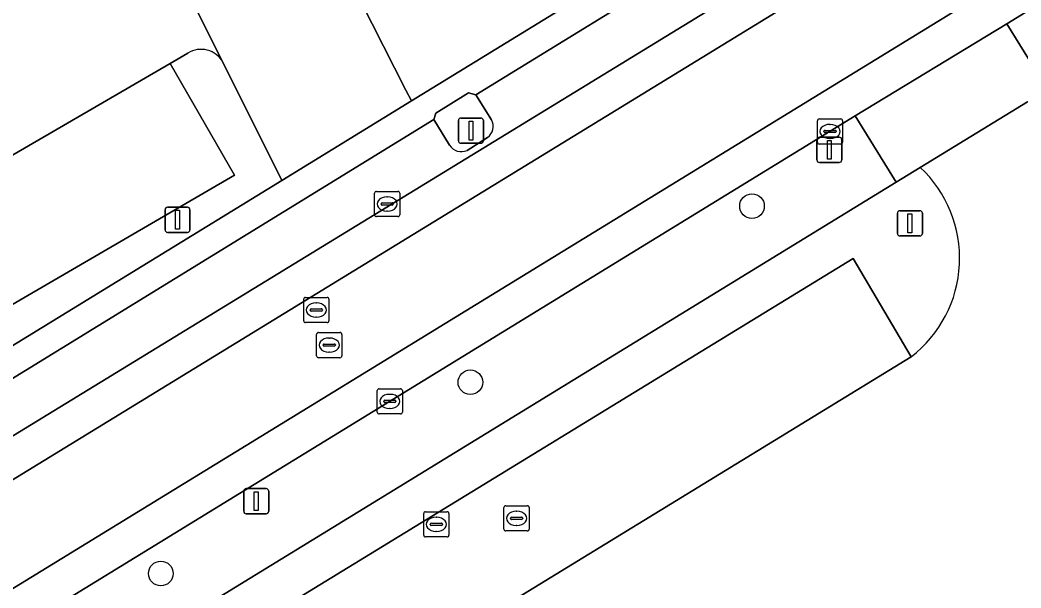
# Model space of a CAD drawing. Extents: x 158455 to 159797, y 387218 to 388672.
# Drawn here: x 159060.22 to 159099.92, y 387494.14 to 387516.68 of the extents above; entities that cross this region are included whole.
import ezdxf

# ---------------------------------------------------------------- set-up
doc = ezdxf.new("R2010")
doc.units = 0
for name, color, linetype in [('IMGEO_Boom', 7, 'Continuous'), ('IMGEO_Erf', 7, 'Continuous'), ('IMGEO_Groenvoorziening', 7, 'Continuous'), ('IMGEO_Haag', 7, 'Continuous'), ('IMGEO_Kolk', 7, 'Continuous'), ('IMGEO_Lichtmast', 7, 'Continuous'), ('IMGEO_Parkeervlak_open', 7, 'Continuous'), ('IMGEO_Rijbaan_lokaal_gesloten', 7, 'Continuous'), ('IMGEO_Rijbaan_lokaal_open', 7, 'Continuous'), ('IMGEO_Rioolput', 7, 'Continuous'), ('IMGEO_Voetpad_open', 7, 'Continuous')]:
    doc.layers.add(name, color=color, linetype=linetype)

msp = doc.modelspace()

# ---------------------------------------------------------------- linework, layer by layer
at = {"layer": 'IMGEO_Boom'}
for centre in [(159089.254, 387509.297), (159078.084, 387502.307), (159065.805, 387494.714)]:
    msp.add_circle(centre, 0.489, dxfattribs=at)
at = {"layer": 'IMGEO_Erf'}
for points in [[(159073.295, 387518.294), (159075.522, 387513.904), (159075.753, 387513.481), (159123.804, 387542.953), (159124.32, 387544.942), (159122.765, 387547.967), (159083.772, 387623.807), (159062.271, 387612.98)], [(159068.262, 387515.015), (159064.842, 387521.858)], [(159031.697, 387494.613), (159033.15, 387495.414), (159046.038, 387502.894), (159046.635, 387503.296), (159046.617, 387503.587), (159066.169, 387514.952), (159066.879, 387515.367)], [(159100.182, 387513.436), (159095.93, 387510.833)], [(159095.568, 387503.318), (159090.153, 387500), (159074.527, 387490.425), (159084.805, 387472.576), (159078.647, 387469.01), (159068.5, 387486.719), (159068.341, 387486.542), (159068.237, 387486.362), (159068.177, 387486.19), (159068.151, 387486.049), (159068.145, 387485.907), (159068.154, 387485.791), (159068.184, 387485.646), (159068.255, 387485.463), (159080.606, 387464.071), (159078.689, 387462.941), (159079.733, 387461.119), (159081.708, 387462.172), (159084.568, 387457.091), (159114.05, 387405.783)]]:
    msp.add_lwpolyline(points, dxfattribs=at)
for centre, radius, start, end in [((159067.406, 387514.544), 0.977, 28.8093, 122.6313), ((159092.553, 387507.229), 4.938, 307.6225, 46.8619)]:
    msp.add_arc(centre, radius, start, end, dxfattribs=at)
at = {"layer": 'IMGEO_Groenvoorziening'}
for points in [[(159066.879, 387515.367), (159066.169, 387514.952), (159068.733, 387510.521), (159050.633, 387500), (159049.19, 387499.161), (159048.702, 387500), (159046.617, 387503.587), (159046.635, 387503.296), (159046.038, 387502.894), (159048.57, 387498.64), (159035.765, 387490.925), (159033.15, 387495.414), (159031.697, 387494.613)], [(159047.435, 387496.111), (159070.598, 387510.318), (159068.262, 387515.015)], [(159095.93, 387510.833), (159094.978, 387510.25), (159062.862, 387490.543), (159078.689, 387462.941), (159080.606, 387464.071), (159068.255, 387485.463)], [(159068.255, 387485.463), (159068.041, 387485.341), (159065.322, 387490.235), (159068.57, 387492.093), (159093.263, 387507.215), (159095.568, 387503.318)]]:
    msp.add_lwpolyline(points, dxfattribs=at)
for centre, radius, start, end in [((159067.406, 387514.544), 0.977, 28.8093, 122.6313), ((159092.553, 387507.229), 4.938, 307.6225, 46.8619)]:
    msp.add_arc(centre, radius, start, end, dxfattribs=at)
at = {"layer": 'IMGEO_Haag'}
for points in [[(159095.93, 387510.833), (159094.978, 387510.25), (159062.862, 387490.543), (159078.689, 387462.941), (159080.606, 387464.071), (159068.255, 387485.463)], [(159068.255, 387485.463), (159068.041, 387485.341), (159065.322, 387490.235), (159068.57, 387492.093), (159093.263, 387507.215), (159095.568, 387503.318)]]:
    msp.add_lwpolyline(points, dxfattribs=at)
msp.add_arc((159092.553, 387507.229), 4.938, 307.6225, 46.8619, dxfattribs=at)
at = {"layer": 'IMGEO_Kolk'}
for p, q in [((159091.923, 387512.76), (159092.775, 387512.76)), ((159091.848, 387511.834), (159091.848, 387512.686)), ((159092.336, 387512.54), (159092.361, 387512.54)), ((159092.849, 387512.686), (159092.849, 387511.834)), ((159092.107, 387512.254), (159092.107, 387512.266)), ((159092.545, 387512.217), (159092.147, 387512.217)), ((159092.15, 387512.303), (159092.548, 387512.303)), ((159092.359, 387511.98), (159092.334, 387511.98)), ((159092.591, 387512.266), (159092.591, 387512.254)), ((159092.775, 387511.76), (159091.923, 387511.76)), ((159074.283, 387508.956), (159074.283, 387509.808)), ((159074.358, 387509.882), (159075.21, 387509.882)), ((159074.771, 387509.662), (159074.796, 387509.662)), ((159075.284, 387509.808), (159075.284, 387508.956)), ((159074.542, 387509.376), (159074.542, 387509.388)), ((159074.98, 387509.339), (159074.582, 387509.339)), ((159074.585, 387509.425), (159074.983, 387509.425)), ((159075.026, 387509.388), (159075.026, 387509.376)), ((159075.21, 387508.882), (159074.358, 387508.882)), ((159074.794, 387509.102), (159074.769, 387509.102)), ((159074.461, 387502.047), (159075.313, 387502.047)), ((159074.386, 387501.121), (159074.386, 387501.973)), ((159074.874, 387501.827), (159074.899, 387501.827)), ((159075.387, 387501.973), (159075.387, 387501.121)), ((159074.645, 387501.541), (159074.645, 387501.553)), ((159075.083, 387501.504), (159074.685, 387501.504)), ((159074.688, 387501.59), (159075.086, 387501.59)), ((159074.897, 387501.267), (159074.872, 387501.267)), ((159075.129, 387501.553), (159075.129, 387501.541)), ((159075.313, 387501.047), (159074.461, 387501.047))]:
    msp.add_line(p, q, dxfattribs=at)
for points in [[(159091.923, 387512.76), (159092.775, 387512.76)], [(159091.848, 387511.834), (159091.848, 387512.686)], [(159092.849, 387512.686), (159092.849, 387511.834)], [(159092.775, 387511.76), (159091.923, 387511.76)], [(159074.283, 387508.956), (159074.283, 387509.808)], [(159074.358, 387509.882), (159075.21, 387509.882)], [(159075.284, 387509.808), (159075.284, 387508.956)], [(159075.21, 387508.882), (159074.358, 387508.882)], [(159074.461, 387502.047), (159075.313, 387502.047)], [(159074.386, 387501.121), (159074.386, 387501.973)], [(159075.387, 387501.973), (159075.387, 387501.121)], [(159075.313, 387501.047), (159074.461, 387501.047)]]:
    msp.add_lwpolyline(points, dxfattribs=at)
for centre, radius, start, end in [((159091.925, 387512.684), 0.0765, 91.552, 178.448), ((159091.925, 387512.684), 0.0765, 91.552, 178.448), ((159092.773, 387512.684), 0.0765, 1.552, 88.448), ((159092.773, 387512.684), 0.0765, 1.552, 88.448), ((159092.147, 387512.263), 0.0403, 85.8775, 175.7526), ((159092.144, 387512.253), 0.0366, 178.938, 274.7102), ((159092.548, 387512.26), 0.043, 264.8664, 352.4533), ((159092.552, 387512.265), 0.0386, 1.7309, 96.639), ((159091.925, 387511.836), 0.0765, 181.552, 268.448), ((159091.925, 387511.836), 0.0765, 181.552, 268.448), ((159092.773, 387511.836), 0.0765, 271.552, 358.448), ((159092.773, 387511.836), 0.0765, 271.552, 358.448), ((159074.36, 387509.806), 0.0765, 91.552, 178.448), ((159074.36, 387509.806), 0.0765, 91.552, 178.448), ((159075.208, 387509.806), 0.0765, 1.552, 88.448), ((159075.208, 387509.806), 0.0765, 1.552, 88.448), ((159074.582, 387509.385), 0.0403, 85.8775, 175.7526), ((159074.579, 387509.375), 0.0366, 178.938, 274.7102), ((159074.983, 387509.382), 0.043, 264.8664, 352.4533), ((159074.987, 387509.387), 0.0386, 1.7309, 96.639), ((159074.36, 387508.958), 0.0765, 181.552, 268.448), ((159074.36, 387508.958), 0.0765, 181.552, 268.448), ((159075.208, 387508.958), 0.0765, 271.552, 358.448), ((159075.208, 387508.958), 0.0765, 271.552, 358.448), ((159074.463, 387501.971), 0.0765, 91.552, 178.448), ((159074.463, 387501.971), 0.0765, 91.552, 178.448), ((159075.311, 387501.971), 0.0765, 1.552, 88.448), ((159075.311, 387501.971), 0.0765, 1.552, 88.448), ((159074.685, 387501.55), 0.0403, 85.8775, 175.7526), ((159074.682, 387501.54), 0.0366, 178.938, 274.7102), ((159075.086, 387501.547), 0.043, 264.8664, 352.4533), ((159075.09, 387501.552), 0.0386, 1.7309, 96.639), ((159074.463, 387501.123), 0.0765, 181.552, 268.448), ((159074.463, 387501.123), 0.0765, 181.552, 268.448), ((159075.311, 387501.123), 0.0765, 271.552, 358.448), ((159075.311, 387501.123), 0.0765, 271.552, 358.448)]:
    msp.add_arc(centre, radius, start, end, dxfattribs=at)
for centre, major_axis, ratio, start_param, end_param in [((159092.335, 387512.26), (-0.387, 0.002), 0.722429, 4.712389, 7.853982), ((159092.36, 387512.26), (-0.39, 0.002), 0.717154, 1.570796, 4.712389), ((159074.77, 387509.382), (-0.387, 0.002), 0.722429, 4.712389, 7.853982), ((159074.795, 387509.382), (-0.39, 0.002), 0.717154, 1.570796, 4.712389), ((159074.873, 387501.547), (-0.387, 0.002), 0.722429, 4.712389, 7.853982), ((159074.898, 387501.547), (-0.39, 0.002), 0.717154, 1.570796, 4.712389)]:
    msp.add_ellipse(centre, major_axis=major_axis, ratio=ratio, start_param=start_param, end_param=end_param, dxfattribs=at)
at = {"layer": 'IMGEO_Lichtmast'}
for p, q in [((159077.709, 387512.794), (159078.499, 387512.794)), ((159078.499, 387512.794), (159077.709, 387512.794)), ((159077.609, 387511.894), (159077.609, 387512.694)), ((159077.609, 387512.694), (159077.609, 387511.894)), ((159078.599, 387512.694), (159078.599, 387511.894)), ((159078.599, 387511.894), (159078.599, 387512.694)), ((159091.927, 387512.031), (159092.717, 387512.031)), ((159092.717, 387512.031), (159091.927, 387512.031)), ((159078.499, 387511.794), (159077.709, 387511.794)), ((159077.709, 387511.794), (159078.499, 387511.794)), ((159091.827, 387511.131), (159091.827, 387511.931)), ((159091.827, 387511.931), (159091.827, 387511.131)), ((159092.817, 387511.931), (159092.817, 387511.131)), ((159092.817, 387511.131), (159092.817, 387511.931)), ((159092.717, 387511.031), (159091.927, 387511.031)), ((159091.927, 387511.031), (159092.717, 387511.031)), ((159066.07, 387509.255), (159066.86, 387509.255)), ((159066.86, 387509.255), (159066.07, 387509.255)), ((159065.97, 387508.355), (159065.97, 387509.155)), ((159065.97, 387509.155), (159065.97, 387508.355)), ((159066.96, 387509.155), (159066.96, 387508.355)), ((159066.96, 387508.355), (159066.96, 387509.155)), ((159095.022, 387508.212), (159095.022, 387509.012)), ((159095.022, 387509.012), (159095.022, 387508.212)), ((159095.122, 387509.112), (159095.912, 387509.112)), ((159095.912, 387509.112), (159095.122, 387509.112)), ((159096.012, 387509.012), (159096.012, 387508.212)), ((159096.012, 387508.212), (159096.012, 387509.012)), ((159066.86, 387508.255), (159066.07, 387508.255)), ((159066.07, 387508.255), (159066.86, 387508.255)), ((159095.912, 387508.112), (159095.122, 387508.112)), ((159095.122, 387508.112), (159095.912, 387508.112)), ((159069.192, 387498.085), (159069.982, 387498.085)), ((159069.982, 387498.085), (159069.192, 387498.085)), ((159069.092, 387497.185), (159069.092, 387497.985)), ((159069.092, 387497.985), (159069.092, 387497.185)), ((159070.082, 387497.985), (159070.082, 387497.185)), ((159070.082, 387497.185), (159070.082, 387497.985)), ((159069.982, 387497.085), (159069.192, 387497.085)), ((159069.192, 387497.085), (159069.982, 387497.085))]:
    msp.add_line(p, q, dxfattribs=at)
for points in [[(159078.029, 387512.669), (159078.179, 387512.669), (159078.179, 387511.919), (159078.029, 387511.919), (159078.029, 387512.669)], [(159092.247, 387511.906), (159092.397, 387511.906), (159092.397, 387511.156), (159092.247, 387511.156), (159092.247, 387511.906)], [(159066.39, 387509.13), (159066.54, 387509.13), (159066.54, 387508.38), (159066.39, 387508.38), (159066.39, 387509.13)], [(159095.442, 387508.987), (159095.592, 387508.987), (159095.592, 387508.237), (159095.442, 387508.237), (159095.442, 387508.987)], [(159069.512, 387497.96), (159069.662, 387497.96), (159069.662, 387497.21), (159069.512, 387497.21), (159069.512, 387497.96)]]:
    msp.add_lwpolyline(points, dxfattribs=at)
for centre, start, end in [((159077.709, 387512.694), 90, 180), ((159077.709, 387512.694), 90, 180), ((159078.499, 387512.694), 0, 90), ((159078.499, 387512.694), 360, 90), ((159091.927, 387511.931), 90, 180), ((159091.927, 387511.931), 90, 180), ((159092.717, 387511.931), 0, 90), ((159092.717, 387511.931), 360, 90), ((159077.709, 387511.894), 180, 270), ((159077.709, 387511.894), 180, 270), ((159078.499, 387511.894), 270, 0), ((159078.499, 387511.894), 270, 0), ((159091.927, 387511.131), 180, 270), ((159091.927, 387511.131), 180, 270), ((159092.717, 387511.131), 270, 0), ((159092.717, 387511.131), 270, 0), ((159066.07, 387509.155), 90, 180), ((159066.07, 387509.155), 90, 180), ((159066.86, 387509.155), 0, 90), ((159066.86, 387509.155), 360, 90), ((159095.122, 387509.012), 90, 180), ((159095.122, 387509.012), 90, 180), ((159095.912, 387509.012), 0, 90), ((159095.912, 387509.012), 360, 90), ((159066.07, 387508.355), 180, 270), ((159066.07, 387508.355), 180, 270), ((159066.86, 387508.355), 270, 0), ((159066.86, 387508.355), 270, 0), ((159095.122, 387508.212), 180, 270), ((159095.122, 387508.212), 180, 270), ((159095.912, 387508.212), 270, 0), ((159095.912, 387508.212), 270, 0), ((159069.192, 387497.985), 90, 180), ((159069.192, 387497.985), 90, 180), ((159069.982, 387497.985), 0, 90), ((159069.982, 387497.985), 360, 90), ((159069.192, 387497.185), 180, 270), ((159069.192, 387497.185), 180, 270), ((159069.982, 387497.185), 270, 0), ((159069.982, 387497.185), 270, 0)]:
    msp.add_arc(centre, 0.1, start, end, dxfattribs=at)
at = {"layer": 'IMGEO_Parkeervlak_open'}
for points in [[(159027.513, 387481.181), (159026.877, 387482.18), (159024.963, 387481.026), (159023.269, 387479.962), (159018.035, 387476.998), (159017.182, 387476.601), (159018.053, 387474.867), (159023.896, 387478.124), (159121.481, 387537.858)], [(159097.221, 387523.944), (159096.578, 387524.947), (159078.298, 387513.713), (159078.92, 387512.717)], [(159077.255, 387511.716), (159076.632, 387512.734), (159054.492, 387499.126), (159055.103, 387498.135)], [(159078.762, 387512.025), (159077.95, 387511.506)]]:
    msp.add_lwpolyline(points, dxfattribs=at)
for points in [[(159066.169, 387514.952), (159046.617, 387503.587), (159048.702, 387500), (159049.19, 387499.161), (159050.633, 387500), (159068.733, 387510.521)], [(159074.186, 387491.018), (159074.527, 387490.425), (159090.153, 387500), (159095.568, 387503.318), (159093.263, 387507.215), (159068.57, 387492.093), (159070.464, 387488.883)]]:
    msp.add_lwpolyline(points, close=True, dxfattribs=at)
for centre, radius, start, end in [((159078.465, 387512.457), 0.524, 304.4987, 29.7783), ((159077.727, 387512.023), 0.563, 213.0258, 293.349)]:
    msp.add_arc(centre, radius, start, end, dxfattribs=at)
at = {"layer": 'IMGEO_Rijbaan_lokaal_gesloten'}
for points in [[(159133.229, 387549.041), (159131.804, 387548.467), (159132.872, 387546.133), (159133.561, 387544.061), (159133.59, 387542.706), (159133.317, 387541.303), (159132.756, 387539.948), (159131.877, 387538.704), (159130.75, 387537.685), (159126.453, 387534.93), (159019.808, 387469.507), (159020.676, 387468.281), (159024.359, 387470.558), (159047.885, 387485.004), (159051.33, 387487.098), (159060.651, 387492.816), (159093.351, 387512.877)], [(159019.808, 387469.507), (159126.453, 387534.93), (159130.75, 387537.685), (159131.877, 387538.704), (159132.756, 387539.948), (159133.317, 387541.303), (159133.59, 387542.706), (159133.561, 387544.061), (159132.872, 387546.133), (159131.804, 387548.467), (159128.209, 387547.02), (159128.678, 387545.688), (159128.83, 387544.305), (159128.794, 387543.65), (159128.698, 387543.022), (159128.387, 387541.954), (159128.138, 387541.384), (159127.481, 387540.337), (159126.573, 387539.372), (159125.668, 387538.733), (159024.654, 387476.829)], [(159008.396, 387469.517), (159010.601, 387470.186), (159013.378, 387471.157), (159016.309, 387472.364), (159018.744, 387473.535), (159024.654, 387476.829), (159125.668, 387538.733), (159126.573, 387539.372), (159127.481, 387540.337), (159128.138, 387541.384), (159128.387, 387541.954), (159128.698, 387543.022), (159128.794, 387543.65), (159128.83, 387544.305), (159128.678, 387545.688), (159128.209, 387547.02), (159126.829, 387546.593), (159126.933, 387546.399)], [(159124.964, 387539.982), (159121.878, 387538.085), (159121.481, 387537.858), (159023.896, 387478.124), (159018.053, 387474.867)], [(159093.351, 387512.877), (159099.356, 387516.529), (159126.181, 387533.011), (159127.42, 387533.785)]]:
    msp.add_lwpolyline(points, dxfattribs=at)
at = {"layer": 'IMGEO_Rijbaan_lokaal_open'}
msp.add_lwpolyline([(159060.432, 387563.065), (159047.502, 387556.627), (159048.758, 387554.057), (159064.471, 387522.54), (159064.805, 387521.931), (159064.842, 387521.858), (159068.262, 387515.015), (159070.598, 387510.318), (159075.753, 387513.481), (159075.522, 387513.904), (159073.295, 387518.294)], dxfattribs=at)
at = {"layer": 'IMGEO_Rioolput'}
for p, q in [((159071.471, 387504.749), (159071.471, 387505.601)), ((159071.546, 387505.675), (159072.398, 387505.675)), ((159072.472, 387505.601), (159072.472, 387504.749)), ((159071.773, 387505.218), (159072.171, 387505.218)), ((159071.959, 387505.455), (159071.984, 387505.455)), ((159071.73, 387505.169), (159071.73, 387505.181)), ((159072.168, 387505.132), (159071.77, 387505.132)), ((159071.982, 387504.895), (159071.957, 387504.895)), ((159072.214, 387505.181), (159072.214, 387505.169)), ((159072.398, 387504.675), (159071.546, 387504.675)), ((159071.984, 387503.355), (159071.984, 387504.207)), ((159072.059, 387504.281), (159072.911, 387504.281)), ((159072.472, 387504.061), (159072.497, 387504.061)), ((159072.985, 387504.207), (159072.985, 387503.355)), ((159072.243, 387503.775), (159072.243, 387503.787)), ((159072.681, 387503.738), (159072.283, 387503.738)), ((159072.286, 387503.824), (159072.684, 387503.824)), ((159072.727, 387503.787), (159072.727, 387503.775)), ((159072.911, 387503.281), (159072.059, 387503.281)), ((159072.495, 387503.501), (159072.47, 387503.501)), ((159079.415, 387496.48), (159079.415, 387497.332)), ((159079.49, 387497.406), (159080.342, 387497.406)), ((159080.416, 387497.332), (159080.416, 387496.48)), ((159076.233, 387496.242), (159076.233, 387497.094)), ((159076.308, 387497.168), (159077.16, 387497.168)), ((159076.721, 387496.948), (159076.746, 387496.948)), ((159077.234, 387497.094), (159077.234, 387496.242)), ((159079.674, 387496.9), (159079.674, 387496.912)), ((159080.112, 387496.863), (159079.714, 387496.863)), ((159079.717, 387496.949), (159080.115, 387496.949)), ((159079.903, 387497.186), (159079.928, 387497.186)), ((159080.158, 387496.912), (159080.158, 387496.9)), ((159076.492, 387496.662), (159076.492, 387496.674)), ((159076.93, 387496.625), (159076.532, 387496.625)), ((159076.535, 387496.711), (159076.933, 387496.711)), ((159076.976, 387496.674), (159076.976, 387496.662)), ((159079.926, 387496.626), (159079.901, 387496.626)), ((159077.16, 387496.168), (159076.308, 387496.168)), ((159076.744, 387496.388), (159076.719, 387496.388)), ((159080.342, 387496.406), (159079.49, 387496.406))]:
    msp.add_line(p, q, dxfattribs=at)
for points in [[(159071.471, 387504.749), (159071.471, 387505.601)], [(159071.546, 387505.675), (159072.398, 387505.675)], [(159072.472, 387505.601), (159072.472, 387504.749)], [(159072.398, 387504.675), (159071.546, 387504.675)], [(159071.984, 387503.355), (159071.984, 387504.207)], [(159072.059, 387504.281), (159072.911, 387504.281)], [(159072.985, 387504.207), (159072.985, 387503.355)], [(159072.911, 387503.281), (159072.059, 387503.281)], [(159079.415, 387496.48), (159079.415, 387497.332)], [(159079.49, 387497.406), (159080.342, 387497.406)], [(159080.416, 387497.332), (159080.416, 387496.48)], [(159076.233, 387496.242), (159076.233, 387497.094)], [(159076.308, 387497.168), (159077.16, 387497.168)], [(159077.234, 387497.094), (159077.234, 387496.242)], [(159077.16, 387496.168), (159076.308, 387496.168)], [(159080.342, 387496.406), (159079.49, 387496.406)]]:
    msp.add_lwpolyline(points, dxfattribs=at)
for centre, radius, start, end in [((159071.548, 387505.599), 0.0765, 91.552, 178.448), ((159071.548, 387505.599), 0.0765, 91.552, 178.448), ((159072.396, 387505.599), 0.0765, 1.552, 88.448), ((159072.396, 387505.599), 0.0765, 1.552, 88.448), ((159071.77, 387505.178), 0.0403, 85.8775, 175.7526), ((159072.175, 387505.18), 0.0386, 1.7309, 96.639), ((159071.767, 387505.168), 0.0366, 178.938, 274.7102), ((159072.171, 387505.175), 0.043, 264.8664, 352.4533), ((159071.548, 387504.751), 0.0765, 181.552, 268.448), ((159071.548, 387504.751), 0.0765, 181.552, 268.448), ((159072.396, 387504.751), 0.0765, 271.552, 358.448), ((159072.396, 387504.751), 0.0765, 271.552, 358.448), ((159072.061, 387504.205), 0.0765, 91.552, 178.448), ((159072.061, 387504.205), 0.0765, 91.552, 178.448), ((159072.909, 387504.205), 0.0765, 1.552, 88.448), ((159072.909, 387504.205), 0.0765, 1.552, 88.448), ((159072.283, 387503.784), 0.0403, 85.8775, 175.7526), ((159072.28, 387503.774), 0.0366, 178.938, 274.7102), ((159072.684, 387503.781), 0.043, 264.8664, 352.4533), ((159072.688, 387503.786), 0.0386, 1.7309, 96.639), ((159072.061, 387503.357), 0.0765, 181.552, 268.448), ((159072.061, 387503.357), 0.0765, 181.552, 268.448), ((159072.909, 387503.357), 0.0765, 271.552, 358.448), ((159072.909, 387503.357), 0.0765, 271.552, 358.448), ((159079.492, 387497.33), 0.0765, 91.552, 178.448), ((159079.492, 387497.33), 0.0765, 91.552, 178.448), ((159080.34, 387497.33), 0.0765, 1.552, 88.448), ((159080.34, 387497.33), 0.0765, 1.552, 88.448), ((159076.31, 387497.092), 0.0765, 91.552, 178.448), ((159076.31, 387497.092), 0.0765, 91.552, 178.448), ((159077.158, 387497.092), 0.0765, 1.552, 88.448), ((159077.158, 387497.092), 0.0765, 1.552, 88.448), ((159079.714, 387496.909), 0.0403, 85.8775, 175.7526), ((159079.711, 387496.899), 0.0366, 178.938, 274.7102), ((159080.115, 387496.906), 0.043, 264.8664, 352.4533), ((159080.119, 387496.911), 0.0386, 1.7309, 96.639), ((159076.532, 387496.671), 0.0403, 85.8775, 175.7526), ((159076.529, 387496.661), 0.0366, 178.938, 274.7102), ((159076.933, 387496.668), 0.043, 264.8664, 352.4533), ((159076.937, 387496.673), 0.0386, 1.7309, 96.639), ((159079.492, 387496.482), 0.0765, 181.552, 268.448), ((159079.492, 387496.482), 0.0765, 181.552, 268.448), ((159080.34, 387496.482), 0.0765, 271.552, 358.448), ((159080.34, 387496.482), 0.0765, 271.552, 358.448), ((159076.31, 387496.244), 0.0765, 181.552, 268.448), ((159076.31, 387496.244), 0.0765, 181.552, 268.448), ((159077.158, 387496.244), 0.0765, 271.552, 358.448), ((159077.158, 387496.244), 0.0765, 271.552, 358.448)]:
    msp.add_arc(centre, radius, start, end, dxfattribs=at)
for centre, major_axis, ratio, start_param, end_param in [((159071.958, 387505.175), (-0.387, 0.002), 0.722429, 4.712389, 7.853982), ((159071.983, 387505.175), (-0.39, 0.002), 0.717154, 1.570796, 4.712389), ((159072.471, 387503.781), (-0.387, 0.002), 0.722429, 4.712389, 7.853982), ((159072.496, 387503.781), (-0.39, 0.002), 0.717154, 1.570796, 4.712389), ((159076.72, 387496.668), (-0.387, 0.002), 0.722429, 4.712389, 7.853982), ((159076.745, 387496.668), (-0.39, 0.002), 0.717154, 1.570796, 4.712389), ((159079.902, 387496.906), (-0.387, 0.002), 0.722429, 4.712389, 7.853982), ((159079.927, 387496.906), (-0.39, 0.002), 0.717154, 1.570796, 4.712389)]:
    msp.add_ellipse(centre, major_axis=major_axis, ratio=ratio, start_param=start_param, end_param=end_param, dxfattribs=at)
at = {"layer": 'IMGEO_Voetpad_open'}
for points in [[(159125.941, 387545.788), (159124.32, 387544.942), (159123.804, 387542.953), (159075.753, 387513.481), (159070.598, 387510.318), (159047.435, 387496.111), (159033.924, 387487.824), (159022.681, 387480.928), (159017.529, 387478.016), (159018.035, 387476.998), (159023.269, 387479.962), (159024.963, 387481.026), (159026.877, 387482.18), (159027.513, 387481.181)], [(159128.076, 387532.699), (159127.42, 387533.785), (159126.181, 387533.011), (159099.356, 387516.529), (159100.98, 387513.924), (159108.669, 387518.647), (159119.81, 387525.491), (159130.188, 387531.865), (159141.541, 387537.995), (159139.101, 387542.753)], [(159054.492, 387499.126), (159076.632, 387512.734), (159076.719, 387512.99), (159078.008, 387513.789), (159078.298, 387513.713), (159096.578, 387524.947), (159096.643, 387525.25), (159097.952, 387526.013), (159098.23, 387525.969), (159118.084, 387538.098), (159117.86, 387538.616), (159118.494, 387538.752), (159120.855, 387538.259), (159121.302, 387538.39), (159121.566, 387538.555), (159121.878, 387538.085), (159124.964, 387539.982), (159124.351, 387540.969)], [(159078.92, 387512.717), (159078.298, 387513.713), (159078.008, 387513.789), (159076.719, 387512.99), (159076.632, 387512.734), (159077.255, 387511.716)], [(159077.95, 387511.506), (159078.762, 387512.025)]]:
    msp.add_lwpolyline(points, dxfattribs=at)
for points in [[(159100.98, 387513.924), (159099.356, 387516.529), (159093.351, 387512.877), (159094.978, 387510.25), (159095.93, 387510.833), (159100.182, 387513.436)], [(159094.978, 387510.25), (159093.351, 387512.877), (159060.651, 387492.816), (159062.274, 387490.183), (159062.862, 387490.543)]]:
    msp.add_lwpolyline(points, close=True, dxfattribs=at)
for centre, radius, start, end in [((159078.465, 387512.457), 0.524, 304.4987, 29.7783), ((159077.727, 387512.023), 0.563, 213.0258, 293.349)]:
    msp.add_arc(centre, radius, start, end, dxfattribs=at)

doc.saveas('drawing.dxf')
